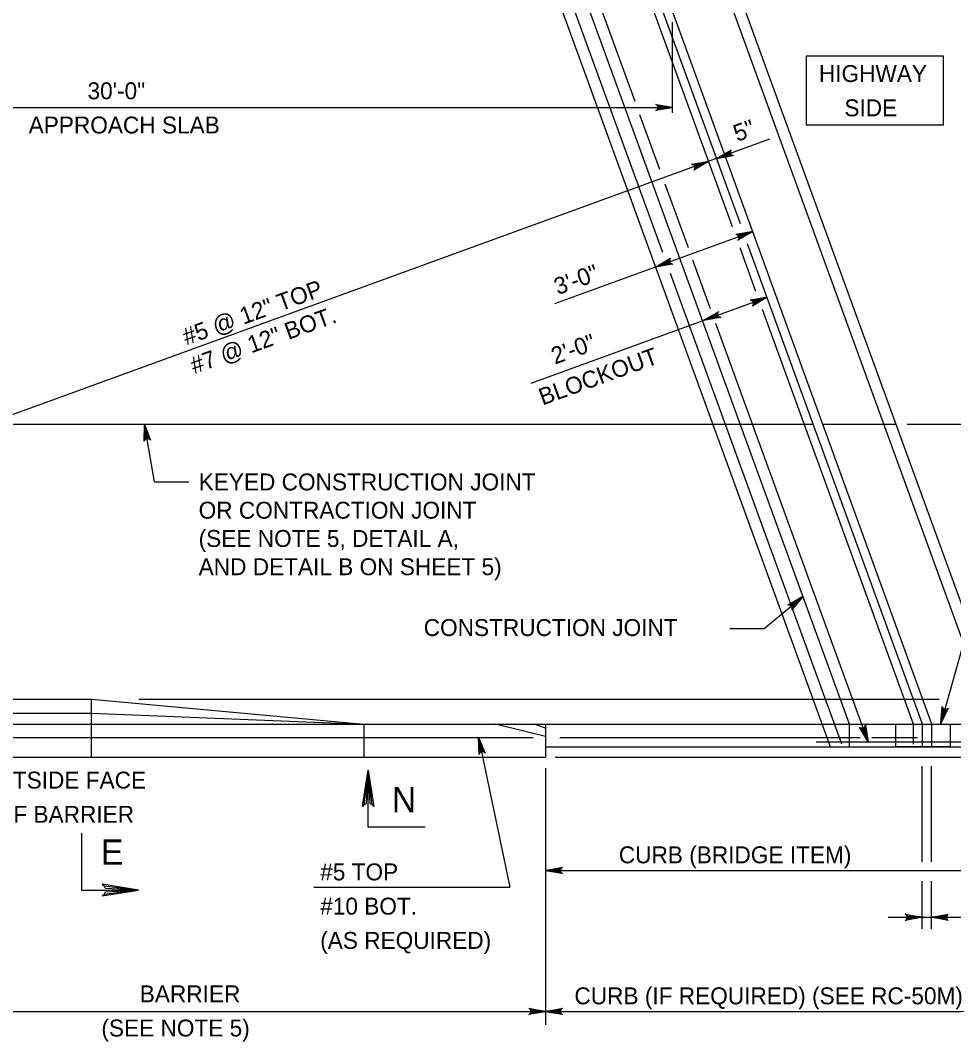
# Model space of a CAD drawing. Extents: x 636530 to 644067, y 294168 to 299122.
# Drawn here: x 640077.4 to 640242.8, y 296167.6 to 296348.7 of the extents above; entities that cross this region are included whole.
import ezdxf

# ---------------------------------------------------------------- set-up
doc = ezdxf.new("R2010")
doc.units = 0
doc.layers.add('1', color=7, linetype='Continuous')

msp = doc.modelspace()

# ---------------------------------------------------------------- linework, layer by layer
at = {"layer": '1'}
for p, q in [((640249.83, 296223.93), (640156.5, 296480.35)), ((640204.18, 296319.64), (640147.05, 296476.61)), ((640251.99, 296223.93), (640160.02, 296476.62)), ((640203.64, 296312.08), (640151.93, 296454.15)), ((640205.06, 296312.63), (640153.13, 296455.28)), ((640221.03, 296219.87), (640150.64, 296413.28)), ((640191.29, 296307.54), (640152.82, 296413.24)), ((640224.37, 296223.93), (640155.49, 296413.17)), ((640186.39, 296334.32), (640176.28, 296362.07)), ((640193.03, 296332.33), (640193.03, 296348.38)), ((640010.15, 296333.25), (640193.03, 296333.25)), ((640190.78, 296322.25), (640187.25, 296331.95)), ((640210.24, 296327.64), (640030.89, 296262.36)), ((640195.84, 296308.35), (640191.72, 296319.67)), ((640239.02, 296223.93), (640204.18, 296319.64)), ((640172.13, 296298.47), (640207.24, 296311.24)), ((640237.34, 296223.93), (640206.34, 296309.1)), ((640207.8, 296300.63), (640205, 296308.34)), ((640199.77, 296297.53), (640196.63, 296306.18)), ((640223.01, 296220.38), (640192.65, 296303.8)), ((640167.98, 296284.38), (640209.8, 296299.6)), ((640235.73, 296223.9), (640208.96, 296297.46)), ((640227.72, 296220.76), (640200.72, 296294.93)), ((640037.32, 296277.12), (640217.98, 296277.12)), ((640101.2, 296266.86), (640099.4, 296277.12)), ((640219.66, 296277.12), (640232.63, 296277.12)), ((640234.62, 296277.12), (640287.8, 296277.12)), ((640101.2, 296266.86), (640107.29, 296266.86)), ((640247.65, 296249.27), (640240.57, 296224.01)), ((640209.28, 296240.86), (640216.14, 296246.53)), ((640203.18, 296240.86), (640209.28, 296240.86)), ((640055.07, 296228.35), (640090.01, 296228.35)), ((640090.01, 296218.07), (640090.01, 296228.35)), ((640090.01, 296228.35), (640138.29, 296223.93)), ((640098.4, 296228.35), (640240.28, 296228.35)), ((640055.97, 296225.88), (640090.01, 296225.88)), ((640090.01, 296225.88), (640138.29, 296223.93)), ((640056.68, 296223.93), (640138.29, 296223.93)), ((640138.29, 296223.93), (640138.29, 296218.07)), ((640138.29, 296223.93), (640170.53, 296223.93)), ((640170.53, 296221.72), (640161.66, 296223.93)), ((640170.53, 296223.18), (640168.51, 296223.93)), ((640170.53, 296223.93), (640170.53, 296218.07)), ((640170.53, 296223.93), (640251.99, 296223.93)), ((640170.53, 296223.93), (640170.53, 296218.07)), ((640224.37, 296219.87), (640224.37, 296223.93)), ((640235.73, 296220.37), (640235.73, 296223.9)), ((640237.34, 296219.87), (640237.34, 296223.93)), ((640239.02, 296219.87), (640239.02, 296223.93)), ((640058.75, 296221.58), (640168.34, 296221.58)), ((640158.6, 296221.58), (640164.16, 296194.99)), ((640173.03, 296221.58), (640226.27, 296221.58)), ((640218.47, 296220.76), (640250.35, 296220.76)), ((640228.36, 296221.58), (640236.48, 296221.58)), ((640170.53, 296219.87), (640251.99, 296219.87)), ((640058.81, 296218.07), (640170.53, 296218.07)), ((640172.24, 296218.07), (640416.03, 296218.07)), ((640237.26, 296199.52), (640237.26, 296216.48)), ((640238.93, 296199.52), (640238.93, 296216.48)), ((640170.53, 296216.13), (640170.53, 296170.62)), ((640171.03, 296197.98), (640251.99, 296197.98)), ((640129.46, 296194.99), (640164.16, 296194.99)), ((640237.26, 296187.6), (640237.26, 296196.06)), ((640238.93, 296187.6), (640238.93, 296196.06)), ((640231.23, 296189.67), (640319.19, 296189.67)), ((640058.81, 296172.98), (640170.53, 296172.98)), ((640171.03, 296172.98), (640274.24, 296172.98))]:
    msp.add_line(p, q, dxfattribs=at)
for points in [[(640216.7, 296330.15), (640241.08, 296330.15), (640241.08, 296342.35), (640216.7, 296342.35)], [(640232.62, 296223.93), (640242.27, 296223.93), (640242.27, 296219.87), (640232.62, 296219.87)]]:
    msp.add_lwpolyline(points, close=True, dxfattribs=at)
for points in [[(640193.03, 296333.25), (640190.05, 296332.69), (640190.16, 296332.77), (640190.28, 296332.85), (640190.34, 296332.95), (640190.4, 296333.05), (640190.41, 296333.15), (640190.43, 296333.25), (640190.41, 296333.35), (640190.4, 296333.45), (640190.34, 296333.55), (640190.28, 296333.65), (640190.16, 296333.73), (640190.05, 296333.81), (640193.03, 296333.25), (640190.16, 296333.73), (640190.28, 296333.65), (640193.03, 296333.25), (640190.34, 296333.55), (640190.4, 296333.45), (640193.03, 296333.25), (640190.41, 296333.35), (640190.43, 296333.25), (640193.03, 296333.25), (640190.41, 296333.15), (640190.4, 296333.05), (640193.03, 296333.25), (640190.34, 296332.95), (640190.28, 296332.85), (640193.03, 296333.25), (640190.16, 296332.77)], [(640200.84, 296324.22), (640203.45, 296325.76), (640203.37, 296325.65), (640203.29, 296325.53), (640203.27, 296325.42), (640203.25, 296325.31), (640203.26, 296325.21), (640203.28, 296325.11), (640203.33, 296325.02), (640203.38, 296324.93), (640203.47, 296324.86), (640203.56, 296324.78), (640203.7, 296324.75), (640203.83, 296324.71), (640200.84, 296324.22), (640203.7, 296324.75), (640203.56, 296324.78), (640200.84, 296324.22), (640203.47, 296324.86), (640203.38, 296324.93), (640200.84, 296324.22), (640203.33, 296325.02), (640203.28, 296325.11), (640200.84, 296324.22), (640203.26, 296325.21), (640203.25, 296325.31), (640200.84, 296324.22), (640203.27, 296325.42), (640203.29, 296325.53), (640200.84, 296324.22), (640203.37, 296325.65)], [(640199.41, 296323.7), (640196.8, 296322.15), (640196.88, 296322.26), (640196.96, 296322.38), (640196.98, 296322.49), (640197, 296322.61), (640196.98, 296322.71), (640196.96, 296322.81), (640196.91, 296322.89), (640196.86, 296322.98), (640196.77, 296323.06), (640196.68, 296323.13), (640196.55, 296323.17), (640196.41, 296323.2), (640199.41, 296323.7), (640196.55, 296323.17), (640196.68, 296323.13), (640199.41, 296323.7), (640196.77, 296323.06), (640196.86, 296322.98), (640199.41, 296323.7), (640196.91, 296322.89), (640196.96, 296322.81), (640199.41, 296323.7), (640196.98, 296322.71), (640197, 296322.61), (640199.41, 296323.7), (640196.98, 296322.49), (640196.96, 296322.38), (640199.41, 296323.7), (640196.88, 296322.26)], [(640207.24, 296311.24), (640204.63, 296309.7), (640204.71, 296309.81), (640204.79, 296309.93), (640204.81, 296310.04), (640204.83, 296310.16), (640204.81, 296310.26), (640204.79, 296310.35), (640204.74, 296310.44), (640204.69, 296310.53), (640204.6, 296310.6), (640204.51, 296310.68), (640204.38, 296310.71), (640204.24, 296310.75), (640207.24, 296311.24), (640204.38, 296310.71), (640204.51, 296310.68), (640207.24, 296311.24), (640204.6, 296310.6), (640204.69, 296310.53), (640207.24, 296311.24), (640204.74, 296310.44), (640204.79, 296310.35), (640207.24, 296311.24), (640204.81, 296310.26), (640204.83, 296310.16), (640207.24, 296311.24), (640204.81, 296310.04), (640204.79, 296309.93), (640207.24, 296311.24), (640204.71, 296309.81)], [(640190.05, 296304.99), (640192.66, 296306.53), (640192.58, 296306.42), (640192.5, 296306.31), (640192.48, 296306.19), (640192.46, 296306.08), (640192.48, 296305.98), (640192.5, 296305.88), (640192.55, 296305.79), (640192.6, 296305.7), (640192.69, 296305.63), (640192.78, 296305.55), (640192.91, 296305.52), (640193.05, 296305.48), (640190.05, 296304.99), (640192.91, 296305.52), (640192.78, 296305.55), (640190.05, 296304.99), (640192.69, 296305.63), (640192.6, 296305.7), (640190.05, 296304.99), (640192.55, 296305.79), (640192.5, 296305.88), (640190.05, 296304.99), (640192.48, 296305.98), (640192.46, 296306.08), (640190.05, 296304.99), (640192.48, 296306.19), (640192.5, 296306.31), (640190.05, 296304.99), (640192.58, 296306.42)], [(640209.8, 296299.6), (640207.19, 296298.05), (640207.27, 296298.17), (640207.35, 296298.28), (640207.37, 296298.39), (640207.39, 296298.51), (640207.37, 296298.61), (640207.36, 296298.71), (640207.31, 296298.8), (640207.26, 296298.88), (640207.17, 296298.96), (640207.08, 296299.03), (640206.94, 296299.07), (640206.81, 296299.1), (640209.8, 296299.6), (640206.94, 296299.07), (640207.08, 296299.03), (640209.8, 296299.6), (640207.17, 296298.96), (640207.26, 296298.88), (640209.8, 296299.6), (640207.31, 296298.8), (640207.36, 296298.71), (640209.8, 296299.6), (640207.37, 296298.61), (640207.39, 296298.51), (640209.8, 296299.6), (640207.37, 296298.39), (640207.35, 296298.28), (640209.8, 296299.6), (640207.27, 296298.17)], [(640198.59, 296295.52), (640201.21, 296297.06), (640201.13, 296296.95), (640201.04, 296296.84), (640201.02, 296296.72), (640201, 296296.61), (640201.02, 296296.51), (640201.04, 296296.41), (640201.09, 296296.32), (640201.14, 296296.23), (640201.23, 296296.16), (640201.32, 296296.08), (640201.45, 296296.05), (640201.59, 296296.01), (640198.59, 296295.52), (640201.45, 296296.05), (640201.32, 296296.08), (640198.59, 296295.52), (640201.23, 296296.16), (640201.14, 296296.23), (640198.59, 296295.52), (640201.09, 296296.32), (640201.04, 296296.41), (640198.59, 296295.52), (640201.02, 296296.51), (640201, 296296.61), (640198.59, 296295.52), (640201.02, 296296.72), (640201.04, 296296.84), (640198.59, 296295.52), (640201.13, 296296.95)], [(640099.4, 296277.12), (640100.47, 296274.28), (640100.37, 296274.38), (640100.27, 296274.48), (640100.16, 296274.52), (640100.05, 296274.56), (640099.95, 296274.56), (640099.85, 296274.56), (640099.76, 296274.53), (640099.66, 296274.49), (640099.57, 296274.42), (640099.48, 296274.34), (640099.42, 296274.22), (640099.37, 296274.09), (640099.4, 296277.12), (640099.42, 296274.22), (640099.48, 296274.34), (640099.4, 296277.12), (640099.57, 296274.42), (640099.66, 296274.49), (640099.4, 296277.12), (640099.76, 296274.53), (640099.85, 296274.56), (640099.4, 296277.12), (640099.95, 296274.56), (640100.05, 296274.56), (640099.4, 296277.12), (640100.16, 296274.52), (640100.27, 296274.48), (640099.4, 296277.12), (640100.37, 296274.38)], [(640216.14, 296246.53), (640214.2, 296244.2), (640214.24, 296244.33), (640214.27, 296244.47), (640214.26, 296244.58), (640214.24, 296244.7), (640214.19, 296244.78), (640214.14, 296244.87), (640214.06, 296244.94), (640213.98, 296245), (640213.87, 296245.04), (640213.76, 296245.08), (640213.63, 296245.07), (640213.49, 296245.06), (640216.14, 296246.53), (640213.63, 296245.07), (640213.76, 296245.08), (640216.14, 296246.53), (640213.87, 296245.04), (640213.98, 296245), (640216.14, 296246.53), (640214.06, 296244.94), (640214.14, 296244.87), (640216.14, 296246.53), (640214.19, 296244.78), (640214.24, 296244.7), (640216.14, 296246.53), (640214.26, 296244.58), (640214.27, 296244.47), (640216.14, 296246.53), (640214.24, 296244.33)], [(640240.57, 296224.01), (640240.83, 296227.04), (640240.88, 296226.91), (640240.92, 296226.77), (640241, 296226.69), (640241.08, 296226.61), (640241.17, 296226.56), (640241.27, 296226.52), (640241.37, 296226.51), (640241.47, 296226.5), (640241.58, 296226.53), (640241.69, 296226.56), (640241.8, 296226.65), (640241.91, 296226.74), (640240.57, 296224.01), (640241.8, 296226.65), (640241.69, 296226.56), (640240.57, 296224.01), (640241.58, 296226.53), (640241.47, 296226.5), (640240.57, 296224.01), (640241.37, 296226.51), (640241.27, 296226.52), (640240.57, 296224.01), (640241.17, 296226.56), (640241.08, 296226.61), (640240.57, 296224.01), (640241, 296226.69), (640240.92, 296226.77), (640240.57, 296224.01), (640240.88, 296226.91)], [(640227.72, 296220.76), (640226.17, 296223.37), (640226.29, 296223.29), (640226.4, 296223.21), (640226.51, 296223.19), (640226.63, 296223.17), (640226.73, 296223.19), (640226.83, 296223.21), (640226.92, 296223.26), (640227, 296223.31), (640227.08, 296223.4), (640227.15, 296223.49), (640227.19, 296223.62), (640227.22, 296223.76), (640227.72, 296220.76), (640227.19, 296223.62), (640227.15, 296223.49), (640227.72, 296220.76), (640227.08, 296223.4), (640227, 296223.31), (640227.72, 296220.76), (640226.92, 296223.26), (640226.83, 296223.21), (640227.72, 296220.76), (640226.73, 296223.19), (640226.63, 296223.17), (640227.72, 296220.76), (640226.51, 296223.19), (640226.4, 296223.21), (640227.72, 296220.76), (640226.29, 296223.29)], [(640158.6, 296221.58), (640159.81, 296218.8), (640159.71, 296218.89), (640159.61, 296218.99), (640159.49, 296219.02), (640159.38, 296219.06), (640159.28, 296219.05), (640159.18, 296219.05), (640159.09, 296219.01), (640158.99, 296218.97), (640158.91, 296218.89), (640158.83, 296218.81), (640158.77, 296218.68), (640158.72, 296218.55), (640158.6, 296221.58), (640158.77, 296218.68), (640158.83, 296218.81), (640158.6, 296221.58), (640158.91, 296218.89), (640158.99, 296218.97), (640158.6, 296221.58), (640159.09, 296219.01), (640159.18, 296219.05), (640158.6, 296221.58), (640159.28, 296219.05), (640159.38, 296219.06), (640158.6, 296221.58), (640159.49, 296219.02), (640159.61, 296218.99), (640158.6, 296221.58), (640159.71, 296218.89)], [(640138.31, 296209.63), (640138.75, 296209.86), (640139.07, 296215.73), (640138.31, 296209.63), (640138.04, 296209.32), (640139.07, 296215.73), (640139.36, 296209.86), (640139.8, 296209.65), (640139.07, 296215.73), (640140.09, 296209.32), (640139.8, 296209.65)], [(640149.15, 296205.65), (640139.07, 296205.65), (640139.07, 296215.73)], [(640088.27, 296204.58), (640088.27, 296194.5), (640098.35, 296194.5)], [(640170.53, 296197.98), (640173.51, 296198.54), (640173.39, 296198.46), (640173.28, 296198.38), (640173.22, 296198.28), (640173.16, 296198.18), (640173.14, 296198.08), (640173.13, 296197.98), (640173.14, 296197.88), (640173.16, 296197.78), (640173.22, 296197.68), (640173.28, 296197.58), (640173.39, 296197.5), (640173.51, 296197.42), (640170.53, 296197.98), (640173.39, 296197.5), (640173.28, 296197.58), (640170.53, 296197.98), (640173.22, 296197.68), (640173.16, 296197.78), (640170.53, 296197.98), (640173.14, 296197.88), (640173.13, 296197.98), (640170.53, 296197.98), (640173.14, 296198.08), (640173.16, 296198.18), (640170.53, 296197.98), (640173.22, 296198.28), (640173.28, 296198.38), (640170.53, 296197.98), (640173.39, 296198.46)], [(640092.24, 296193.74), (640092.47, 296194.18), (640098.35, 296194.5), (640092.24, 296193.74), (640091.93, 296193.47), (640098.35, 296194.5), (640092.47, 296194.79), (640092.26, 296195.23), (640098.35, 296194.5), (640091.93, 296195.52), (640092.26, 296195.23)], [(640237.26, 296189.67), (640234.27, 296189.12), (640234.5, 296189.27), (640234.62, 296189.47), (640234.66, 296189.67), (640234.62, 296189.87), (640234.5, 296190.07), (640234.27, 296190.23), (640237.26, 296189.67), (640234.5, 296190.07), (640234.62, 296189.87), (640237.26, 296189.67), (640234.66, 296189.67), (640234.62, 296189.47), (640237.26, 296189.67), (640234.5, 296189.27)], [(640238.93, 296189.67), (640241.91, 296190.23), (640241.69, 296190.07), (640241.57, 296189.87), (640241.53, 296189.67), (640241.57, 296189.47), (640241.69, 296189.27), (640241.91, 296189.12), (640238.93, 296189.67), (640241.69, 296189.27), (640241.57, 296189.47), (640238.93, 296189.67), (640241.53, 296189.67), (640241.57, 296189.87), (640238.93, 296189.67), (640241.69, 296190.07)], [(640170.53, 296172.98), (640167.54, 296172.42), (640167.66, 296172.5), (640167.77, 296172.58), (640167.83, 296172.68), (640167.89, 296172.78), (640167.91, 296172.88), (640167.93, 296172.98), (640167.91, 296173.08), (640167.89, 296173.18), (640167.83, 296173.28), (640167.77, 296173.38), (640167.66, 296173.46), (640167.54, 296173.54), (640170.53, 296172.98), (640167.66, 296173.46), (640167.77, 296173.38), (640170.53, 296172.98), (640167.83, 296173.28), (640167.89, 296173.18), (640170.53, 296172.98), (640167.91, 296173.08), (640167.93, 296172.98), (640170.53, 296172.98), (640167.91, 296172.88), (640167.89, 296172.78), (640170.53, 296172.98), (640167.83, 296172.68), (640167.77, 296172.58), (640170.53, 296172.98), (640167.66, 296172.5)], [(640170.53, 296172.98), (640173.51, 296173.54), (640173.39, 296173.46), (640173.28, 296173.38), (640173.22, 296173.28), (640173.16, 296173.18), (640173.14, 296173.08), (640173.13, 296172.98), (640173.14, 296172.88), (640173.16, 296172.78), (640173.22, 296172.68), (640173.28, 296172.58), (640173.39, 296172.5), (640173.51, 296172.42), (640170.53, 296172.98), (640173.39, 296172.5), (640173.28, 296172.58), (640170.53, 296172.98), (640173.22, 296172.68), (640173.16, 296172.78), (640170.53, 296172.98), (640173.14, 296172.88), (640173.13, 296172.98), (640170.53, 296172.98), (640173.14, 296173.08), (640173.16, 296173.18), (640170.53, 296172.98), (640173.22, 296173.28), (640173.28, 296173.38), (640170.53, 296172.98), (640173.39, 296173.46)]]:
    msp.add_lwpolyline(points, dxfattribs=at)

# ---------------------------------------------------------------- texts
for s, height, p in [('HIGHWAY', 3, (640218.97, 296337.77)), ('30\'-0"', 3, (640089.31, 296334.71)), ('SIDE', 3, (640223.49, 296331.69)), ('APPROACH SLAB', 3, (640078.87, 296328.64)), ('KEYED CONSTRUCTION JOINT', 3, (640109.01, 296265.36)), ('OR CONTRACTION JOINT', 3, (640109.01, 296260.35)), ('(SEE NOTE 5, DETAIL A,', 3, (640109.01, 296255.34)), ('AND DETAIL B ON SHEET 5)', 3, (640109.01, 296250.33)), ('CONSTRUCTION JOINT', 3, (640148.91, 296239.54)), ('OUTSIDE FACE', 3, (640070.05, 296212.5)), ('N', 4.5, (640143.24, 296208.3)), ('OF BARRIER', 3, (640073.04, 296206.43)), ('E', 4.5, (640091.65, 296198.99)), ('CURB (BRIDGE ITEM)', 3, (640183.5, 296199.25)), ('#5 TOP', 3, (640130.56, 296196.22)), ('#10 BOT.', 3, (640130.56, 296190.15)), ('(AS REQUIRED)', 3, (640130.56, 296184.08)), ('BARRIER', 3, (640098.57, 296174.61)), ('CURB (IF REQUIRED) (SEE RC-50M)', 3, (640175.63, 296174.25)), ('(SEE NOTE 5)', 3, (640091.77, 296168.54))]:
    msp.add_text(s, height=height, dxfattribs=at).set_placement(p)
for s, p in [('5"', (640204.48, 296327.14)), ('3\'-0"', (640172.69, 296299.97)), ('#5 @ 12" TOP', (640106.84, 296291.04)), ('#7 @ 12" BOT.', (640108.22, 296285.96)), ('2\'-0"', (640172.17, 296287.66)), ('BLOCKOUT', (640169.98, 296280.4))]:
    msp.add_text(s, height=3, rotation=20, dxfattribs=at).set_placement(p)

doc.saveas('drawing.dxf')
